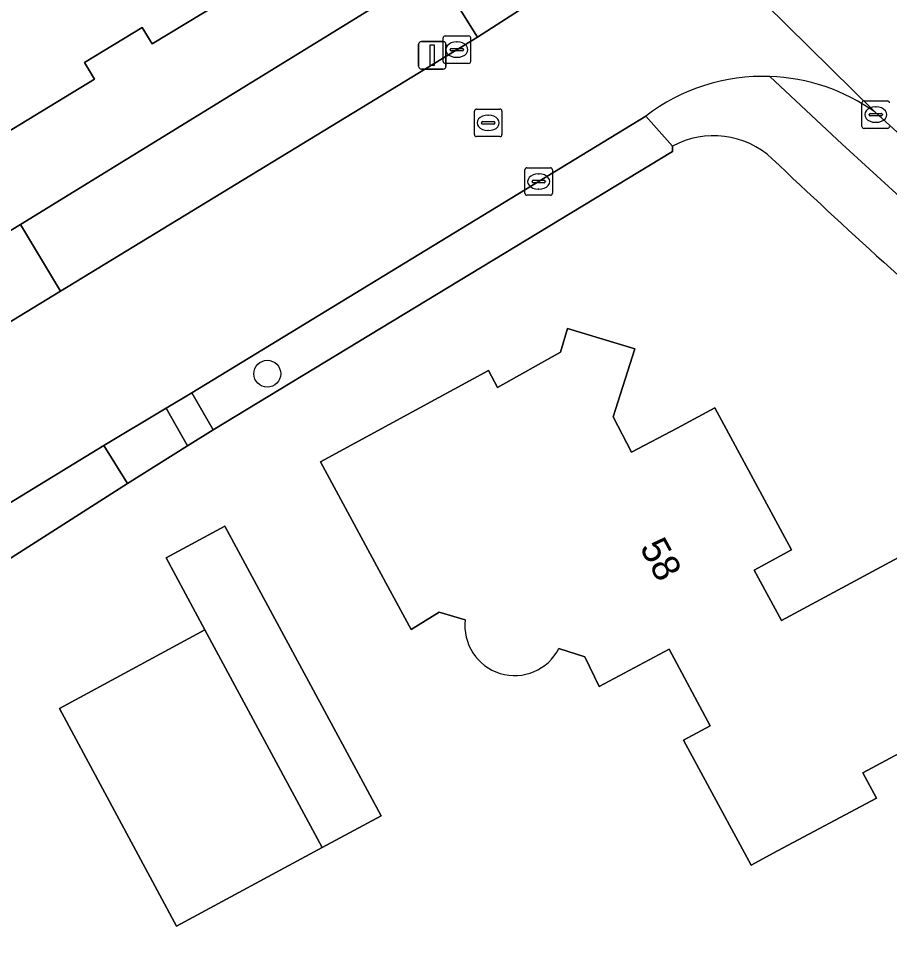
# Model space of a CAD drawing. Extents: x 157320 to 158835, y 386650 to 388491.
# Drawn here: x 158004.24 to 158035.89, y 387206.04 to 387239.59 of the extents above; entities that cross this region are included whole.
import ezdxf

# ---------------------------------------------------------------- set-up
doc = ezdxf.new("R2010")
doc.units = 0
for name, color, linetype in [('IMGEO_Boom', 7, 'Continuous'), ('IMGEO_Erf', 7, 'Continuous'), ('IMGEO_Groenvoorziening', 7, 'Continuous'), ('IMGEO_Kolk', 7, 'Continuous'), ('IMGEO_Lichtmast', 7, 'Continuous'), ('IMGEO_Pand', 7, 'Continuous'), ('IMGEO_Pand_nummerreeks', 7, 'Continuous'), ('IMGEO_Rijbaan_lokaal_gesloten', 7, 'Continuous'), ('IMGEO_Rioolput', 7, 'Continuous'), ('IMGEO_Voetpad_open', 7, 'Continuous')]:
    doc.layers.add(name, color=color, linetype=linetype)

msp = doc.modelspace()

# ---------------------------------------------------------------- linework, layer by layer
at = {"layer": 'IMGEO_Boom'}
msp.add_circle((158013.283, 387226.688), 0.489, dxfattribs=at)
at = {"layer": 'IMGEO_Erf'}
for points in [[(157993.419, 387242.559), (157999.689, 387246.391), (158000, 387245.882), (158000.476, 387245.103), (158008.489, 387250), (158008.7, 387250.129), (158008.779, 387250), (158011.111, 387246.203), (158011.384, 387246.371), (158012.116, 387245.178), (158011.843, 387245.01), (158013.935, 387241.6), (158009.103, 387238.662), (158008.74, 387239.261), (158006.646, 387237.988), (158007.009, 387237.389), (158002.664, 387234.747), (158000.614, 387238.055), (158000, 387237.679), (157997.381, 387236.076)], [(158015.28, 387209.484), (158009.989, 387206.633), (158005.733, 387214.53), (158011.015, 387217.394), (158009.608, 387220.004), (158011.743, 387221.156), (158017.416, 387210.635)]]:
    msp.add_lwpolyline(points, close=True, dxfattribs=at)
for points in [[(157963.282, 387242.2), (157977.374, 387215.649), (157992.758, 387225.048), (157996.704, 387227.477), (157997.452, 387227.935), (157998.588, 387228.631), (158000.612, 387229.872), (158004.318, 387232.11), (158019.387, 387241.383)], [(158028.006, 387234.948), (158028.008, 387234.755), (158011.314, 387224.652), (158010.391, 387224.068), (158008.21, 387222.708), (158003.847, 387219.918), (158001.936, 387218.855), (158000, 387217.682), (157991.613, 387212.573), (157983.543, 387207.885), (157983.105, 387207.103), (157982.905, 387206.23), (157989.606, 387193.874), (157990.07, 387193.018), (157992.639, 387188.28), (157993.823, 387186.097), (157995.692, 387182.525), (157999.25, 387175.832), (158000.209, 387174.027), (158003.903, 387167.079), (158010.031, 387155.712), (158017.427, 387142.155), (158094.77, 387183.795)], [(158020.478, 387217.759), (158019.526, 387218.031), (158018.513, 387217.404), (158017.597, 387219.095), (158015.216, 387223.492), (158021.325, 387226.81), (158021.648, 387226.195), (158023.942, 387227.469), (158024.194, 387228.337), (158026.633, 387227.589), (158025.85, 387225.127), (158026.514, 387223.846), (158028.181, 387224.71), (158029.539, 387225.447), (158032.335, 387220.291), (158030.977, 387219.555), (158031.968, 387217.728), (158038.739, 387221.376), (158041.736, 387215.851), (158034.922, 387212.204), (158035.414, 387211.285), (158031.826, 387209.364), (158030.858, 387208.842), (158028.411, 387213.385)], [(158028.411, 387213.385), (158029.379, 387213.907), (158027.88, 387216.691), (158025.345, 387215.33), (158024.823, 387216.416), (158023.882, 387216.716)]]:
    msp.add_lwpolyline(points, dxfattribs=at)
for centre, radius, start, end in [((158029.504, 387232.213), 3.118, 46.9849, 118.7067), ((158185.826, 387396.842), 223.905, 226.47549, 229.29919), ((158022.272, 387217.539), 1.808, 172.9946, 332.9348)]:
    msp.add_arc(centre, radius, start, end, dxfattribs=at)
at = {"layer": 'IMGEO_Groenvoorziening'}
for points in [[(158005.773, 387229.685), (158020.924, 387238.906), (158019.387, 387241.383), (158004.318, 387232.11)], [(158011.314, 387224.652), (158028.008, 387234.755), (158028.006, 387234.948), (158027.037, 387236.039), (158010.539, 387226.001)], [(158010.391, 387224.068), (158009.611, 387225.443), (158007.352, 387224.083), (158008.21, 387222.708)]]:
    msp.add_lwpolyline(points, close=True, dxfattribs=at)
msp.add_lwpolyline([(158031.541, 387237.482), (158034.171, 387235.022), (158038.096, 387231.447), (158039.205, 387232.702), (158035.364, 387236.182)], dxfattribs=at)
msp.add_arc((158031.297, 387230.492), 6.995, 54.4422, 87.9969, dxfattribs=at)
at = {"layer": 'IMGEO_Kolk'}
for p, q in [((158019.672, 387238.03), (158019.672, 387238.882)), ((158019.747, 387238.956), (158020.599, 387238.956)), ((158020.673, 387238.882), (158020.673, 387238.03)), ((158019.931, 387238.45), (158019.931, 387238.462)), ((158020.369, 387238.413), (158019.971, 387238.413)), ((158019.974, 387238.499), (158020.372, 387238.499)), ((158020.16, 387238.736), (158020.185, 387238.736)), ((158020.415, 387238.462), (158020.415, 387238.45)), ((158020.183, 387238.176), (158020.158, 387238.176)), ((158020.599, 387237.956), (158019.747, 387237.956)), ((158034.889, 387235.67), (158034.889, 387236.522)), ((158034.964, 387236.596), (158035.816, 387236.596)), ((158035.148, 387236.09), (158035.148, 387236.102)), ((158035.191, 387236.139), (158035.589, 387236.139)), ((158035.377, 387236.376), (158035.402, 387236.376)), ((158035.632, 387236.102), (158035.632, 387236.09)), ((158035.586, 387236.053), (158035.188, 387236.053)), ((158035.4, 387235.816), (158035.375, 387235.816)), ((158035.816, 387235.596), (158034.964, 387235.596)), ((158022.643, 387233.242), (158022.643, 387234.094)), ((158022.718, 387234.168), (158023.57, 387234.168)), ((158023.644, 387234.094), (158023.644, 387233.242)), ((158023.131, 387233.948), (158023.156, 387233.948)), ((158022.902, 387233.662), (158022.902, 387233.674)), ((158023.34, 387233.625), (158022.942, 387233.625)), ((158022.945, 387233.711), (158023.343, 387233.711)), ((158023.154, 387233.388), (158023.129, 387233.388)), ((158023.386, 387233.674), (158023.386, 387233.662)), ((158023.57, 387233.168), (158022.718, 387233.168))]:
    msp.add_line(p, q, dxfattribs=at)
for points in [[(158019.672, 387238.03), (158019.672, 387238.882)], [(158019.747, 387238.956), (158020.599, 387238.956)], [(158020.673, 387238.882), (158020.673, 387238.03)], [(158020.599, 387237.956), (158019.747, 387237.956)], [(158034.889, 387235.67), (158034.889, 387236.522)], [(158034.964, 387236.596), (158035.816, 387236.596)], [(158035.816, 387235.596), (158034.964, 387235.596)], [(158022.643, 387233.242), (158022.643, 387234.094)], [(158022.718, 387234.168), (158023.57, 387234.168)], [(158023.644, 387234.094), (158023.644, 387233.242)], [(158023.57, 387233.168), (158022.718, 387233.168)]]:
    msp.add_lwpolyline(points, dxfattribs=at)
for centre, radius, start, end in [((158019.749, 387238.88), 0.0765, 91.552, 178.448), ((158019.749, 387238.88), 0.0765, 91.552, 178.448), ((158020.597, 387238.88), 0.0765, 1.552, 88.448), ((158020.597, 387238.88), 0.0765, 1.552, 88.448), ((158019.971, 387238.459), 0.0403, 85.8775, 175.7526), ((158019.968, 387238.449), 0.0366, 178.938, 274.7102), ((158020.372, 387238.456), 0.043, 264.8664, 352.4533), ((158020.376, 387238.461), 0.0386, 1.7309, 96.639), ((158019.749, 387238.032), 0.0765, 181.552, 268.448), ((158019.749, 387238.032), 0.0765, 181.552, 268.448), ((158020.597, 387238.032), 0.0765, 271.552, 358.448), ((158020.597, 387238.032), 0.0765, 271.552, 358.448), ((158034.966, 387236.52), 0.0765, 91.552, 178.448), ((158034.966, 387236.52), 0.0765, 91.552, 178.448), ((158035.814, 387236.52), 0.0765, 1.552, 88.448), ((158035.814, 387236.52), 0.0765, 1.552, 88.448), ((158035.188, 387236.099), 0.0403, 85.8775, 175.7526), ((158035.185, 387236.089), 0.0366, 178.938, 274.7102), ((158035.589, 387236.096), 0.043, 264.8664, 352.4533), ((158035.593, 387236.101), 0.0386, 1.7309, 96.639), ((158034.966, 387235.672), 0.0765, 181.552, 268.448), ((158034.966, 387235.672), 0.0765, 181.552, 268.448), ((158035.814, 387235.672), 0.0765, 271.552, 358.448), ((158035.814, 387235.672), 0.0765, 271.552, 358.448), ((158022.72, 387234.092), 0.0765, 91.552, 178.448), ((158022.72, 387234.092), 0.0765, 91.552, 178.448), ((158023.568, 387234.092), 0.0765, 1.552, 88.448), ((158023.568, 387234.092), 0.0765, 1.552, 88.448), ((158022.942, 387233.671), 0.0403, 85.8775, 175.7526), ((158022.939, 387233.661), 0.0366, 178.938, 274.7102), ((158023.343, 387233.668), 0.043, 264.8664, 352.4533), ((158023.347, 387233.673), 0.0386, 1.7309, 96.639), ((158022.72, 387233.244), 0.0765, 181.552, 268.448), ((158022.72, 387233.244), 0.0765, 181.552, 268.448), ((158023.568, 387233.244), 0.0765, 271.552, 358.448), ((158023.568, 387233.244), 0.0765, 271.552, 358.448)]:
    msp.add_arc(centre, radius, start, end, dxfattribs=at)
for centre, major_axis, ratio, start_param, end_param in [((158020.159, 387238.456), (-0.387, 0.002), 0.722429, 4.712389, 7.853982), ((158020.184, 387238.456), (-0.39, 0.002), 0.717154, 1.570796, 4.712389), ((158035.376, 387236.096), (-0.387, 0.002), 0.722429, 4.712389, 7.853982), ((158035.401, 387236.096), (-0.39, 0.002), 0.717154, 1.570796, 4.712389), ((158023.13, 387233.668), (-0.387, 0.002), 0.722429, 4.712389, 7.853982), ((158023.155, 387233.668), (-0.39, 0.002), 0.717154, 1.570796, 4.712389)]:
    msp.add_ellipse(centre, major_axis=major_axis, ratio=ratio, start_param=start_param, end_param=end_param, dxfattribs=at)
at = {"layer": 'IMGEO_Lichtmast'}
for p, q in [((158018.883, 387238.75), (158019.673, 387238.75)), ((158019.673, 387238.75), (158018.883, 387238.75)), ((158018.783, 387237.85), (158018.783, 387238.65)), ((158018.783, 387238.65), (158018.783, 387237.85)), ((158019.773, 387238.65), (158019.773, 387237.85)), ((158019.773, 387237.85), (158019.773, 387238.65)), ((158019.673, 387237.75), (158018.883, 387237.75)), ((158018.883, 387237.75), (158019.673, 387237.75))]:
    msp.add_line(p, q, dxfattribs=at)
msp.add_lwpolyline([(158019.203, 387238.625), (158019.353, 387238.625), (158019.353, 387237.875), (158019.203, 387237.875), (158019.203, 387238.625)], dxfattribs=at)
for centre, start, end in [((158018.883, 387238.65), 90, 180), ((158018.883, 387238.65), 90, 180), ((158019.673, 387238.65), 0, 90), ((158019.673, 387238.65), 360, 90), ((158018.883, 387237.85), 180, 270), ((158018.883, 387237.85), 180, 270), ((158019.673, 387237.85), 270, 0), ((158019.673, 387237.85), 270, 0)]:
    msp.add_arc(centre, 0.1, start, end, dxfattribs=at)
at = {"layer": 'IMGEO_Pand'}
for points in [[(158007.009, 387237.389), (158006.646, 387237.988), (158008.74, 387239.261), (158009.103, 387238.662), (158013.935, 387241.6), (158011.843, 387245.01), (158012.116, 387245.178), (158011.384, 387246.371), (158011.111, 387246.203), (158008.779, 387250), (158008.7, 387250.129), (158008.489, 387250), (158000.476, 387245.103), (158000, 387245.882), (157999.689, 387246.391), (157993.419, 387242.559), (157997.381, 387236.076), (158000, 387237.679), (158000.614, 387238.055), (158002.664, 387234.747)], [(158011.015, 387217.394), (158015.28, 387209.484), (158017.416, 387210.635), (158011.743, 387221.156), (158009.608, 387220.004)], [(158009.989, 387206.633), (158015.28, 387209.484), (158011.015, 387217.394), (158005.733, 387214.53)]]:
    msp.add_lwpolyline(points, close=True, dxfattribs=at)
for points in [[(158038.739, 387221.376), (158031.968, 387217.728), (158030.977, 387219.555), (158032.335, 387220.291), (158029.539, 387225.447), (158028.181, 387224.71), (158026.514, 387223.846), (158025.85, 387225.127), (158026.633, 387227.589), (158024.194, 387228.337), (158023.942, 387227.469), (158021.648, 387226.195), (158021.325, 387226.81), (158015.216, 387223.492), (158017.597, 387219.095), (158018.513, 387217.404), (158019.526, 387218.031), (158020.478, 387217.759)], [(158023.882, 387216.716), (158024.823, 387216.416), (158025.345, 387215.33), (158027.88, 387216.691), (158029.379, 387213.907), (158028.411, 387213.385), (158030.858, 387208.842), (158031.826, 387209.364), (158035.414, 387211.285), (158034.922, 387212.204), (158041.736, 387215.851)]]:
    msp.add_lwpolyline(points, dxfattribs=at)
msp.add_arc((158022.272, 387217.539), 1.808, 172.9946, 332.9348, dxfattribs=at)
at = {"layer": 'IMGEO_Rijbaan_lokaal_gesloten'}
for points in [[(158021.036, 387250.5), (158021.505, 387250), (158023.38, 387248.001), (158035.364, 387236.182), (158039.205, 387232.702), (158042.245, 387230.038)], [(158035.364, 387236.182), (158023.38, 387248.001)], [(158023.291, 387240.449), (158020.924, 387238.906), (158005.773, 387229.685), (158002.063, 387227.435), (158000, 387226.184), (157998.983, 387225.567), (157998.159, 387225.068), (157994.11, 387222.595), (157978.682, 387213.184), (157976.05, 387211.578), (157976.178, 387211.336), (157973.945, 387209.978), (157973.803, 387210.247), (157972.463, 387209.428), (157971.902, 387209.086), (157977.357, 387199.024)], [(158007.352, 387224.083), (158009.611, 387225.443), (158010.539, 387226.001), (158027.037, 387236.039)], [(157980.657, 387207.902), (158001.355, 387220.426), (158007.352, 387224.083)]]:
    msp.add_lwpolyline(points, dxfattribs=at)
for centre, radius, start, end in [((158031.296, 387230.497), 6.989, 87.9874, 127.5416), ((158031.297, 387230.492), 6.995, 54.4422, 87.9969)]:
    msp.add_arc(centre, radius, start, end, dxfattribs=at)
at = {"layer": 'IMGEO_Rioolput'}
for p, q in [((158020.809, 387235.372), (158020.809, 387236.224)), ((158020.884, 387236.298), (158021.736, 387236.298)), ((158021.297, 387236.078), (158021.322, 387236.078)), ((158021.81, 387236.224), (158021.81, 387235.372)), ((158021.068, 387235.792), (158021.068, 387235.804)), ((158021.506, 387235.755), (158021.108, 387235.755)), ((158021.111, 387235.841), (158021.509, 387235.841)), ((158021.552, 387235.804), (158021.552, 387235.792)), ((158021.32, 387235.518), (158021.295, 387235.518)), ((158021.736, 387235.298), (158020.884, 387235.298))]:
    msp.add_line(p, q, dxfattribs=at)
for points in [[(158020.809, 387235.372), (158020.809, 387236.224)], [(158020.884, 387236.298), (158021.736, 387236.298)], [(158021.81, 387236.224), (158021.81, 387235.372)], [(158021.736, 387235.298), (158020.884, 387235.298)]]:
    msp.add_lwpolyline(points, dxfattribs=at)
for centre, radius, start, end in [((158020.886, 387236.222), 0.0765, 91.552, 178.448), ((158020.886, 387236.222), 0.0765, 91.552, 178.448), ((158021.734, 387236.222), 0.0765, 1.552, 88.448), ((158021.734, 387236.222), 0.0765, 1.552, 88.448), ((158021.108, 387235.801), 0.0403, 85.8775, 175.7526), ((158021.105, 387235.791), 0.0366, 178.938, 274.7102), ((158021.509, 387235.798), 0.043, 264.8664, 352.4533), ((158021.513, 387235.803), 0.0386, 1.7309, 96.639), ((158020.886, 387235.374), 0.0765, 181.552, 268.448), ((158020.886, 387235.374), 0.0765, 181.552, 268.448), ((158021.734, 387235.374), 0.0765, 271.552, 358.448), ((158021.734, 387235.374), 0.0765, 271.552, 358.448)]:
    msp.add_arc(centre, radius, start, end, dxfattribs=at)
for centre, major_axis, ratio, start_param, end_param in [((158021.296, 387235.798), (-0.387, 0.002), 0.722429, 4.712389, 7.853982), ((158021.321, 387235.798), (-0.39, 0.002), 0.717154, 1.570796, 4.712389)]:
    msp.add_ellipse(centre, major_axis=major_axis, ratio=ratio, start_param=start_param, end_param=end_param, dxfattribs=at)
at = {"layer": 'IMGEO_Voetpad_open'}
for points in [[(158019.387, 387241.383), (158020.924, 387238.906), (158023.291, 387240.449)], [(158041.137, 387228.761), (158038.096, 387231.447), (158034.171, 387235.022), (158031.541, 387237.482)], [(158027.037, 387236.039), (158028.006, 387234.948)]]:
    msp.add_lwpolyline(points, dxfattribs=at)
for points in [[(158004.318, 387232.11), (158000.612, 387229.872), (157998.588, 387228.631), (158000, 387226.184), (158002.063, 387227.435), (158005.773, 387229.685)], [(158011.314, 387224.652), (158010.539, 387226.001), (158009.611, 387225.443), (158010.391, 387224.068)], [(158008.21, 387222.708), (158007.352, 387224.083), (158001.355, 387220.426), (158001.862, 387219.516), (158001.638, 387219.391), (158001.936, 387218.855), (158003.847, 387219.918)]]:
    msp.add_lwpolyline(points, close=True, dxfattribs=at)
for centre, radius, start, end in [((158031.296, 387230.497), 6.989, 87.9874, 127.5416), ((158029.504, 387232.213), 3.118, 46.9849, 118.7067), ((158185.826, 387396.842), 223.905, 226.47549, 229.29919)]:
    msp.add_arc(centre, radius, start, end, dxfattribs=at)

# ---------------------------------------------------------------- texts
at = {"layer": 'IMGEO_Pand_nummerreeks'}
msp.add_text('58', height=1, rotation=298.4752, dxfattribs=at).set_placement((158026.798, 387220.379))

doc.saveas('drawing.dxf')
